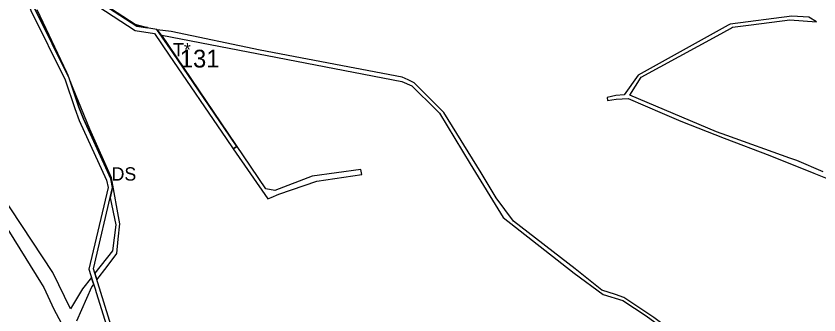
# Model space of a CAD drawing. Extents: x -477304 to -465641, y -1159113 to -1149285.
# Drawn here: x -471593 to -471049, y -1153917 to -1153715 of the extents above; entities that cross this region are included whole.
import ezdxf

# ---------------------------------------------------------------- set-up
doc = ezdxf.new("R2010")
doc.units = 0
for name, color, linetype in [('35', 7, 'Continuous'), ('4', 7, 'Continuous'), ('60', 7, 'Continuous')]:
    doc.layers.add(name, color=color, linetype=linetype)

msp = doc.modelspace()

# ---------------------------------------------------------------- linework, layer by layer
at = {"layer": '35'}
for p, q in [((-471511.99, -1153720.59), (-471547.83, -1153697.31)), ((-471558.34, -1153753.04), (-471578.48, -1153710.75)), ((-471056.06, -1153715.67), (-471067.77, -1153714.93)), ((-471505.35, -1153722.41), (-471511.99, -1153720.59)), ((-471050.9, -1153718.74), (-471056.06, -1153715.67)), ((-471503.69, -1153722.65), (-471505.35, -1153722.41)), ((-471503.72, -1153722.88), (-471503.69, -1153722.65)), ((-471487.66, -1153725.26), (-471497.14, -1153724.18)), ((-471497.14, -1153724.18), (-471494.79, -1153727.62)), ((-471427.54, -1153738.04), (-471487.66, -1153725.26)), ((-471110.78, -1153721.11), (-471171.66, -1153754.73)), ((-471109.26, -1153723.32), (-471107.74, -1153722.49)), ((-471494.79, -1153727.62), (-471486.59, -1153739.57)), ((-471423.56, -1153831.76), (-471493.91, -1153727.81)), ((-471493.91, -1153727.81), (-471331.57, -1153759.12)), ((-471331.45, -1153756.14), (-471427.54, -1153738.04)), ((-471557.48, -1153755.17), (-471558.34, -1153753.04)), ((-471327.27, -1153757.92), (-471331.45, -1153756.14)), ((-471323.33, -1153760.02), (-471327.27, -1153757.92)), ((-471171.66, -1153754.73), (-471181.18, -1153768.11)), ((-471331.57, -1153759.12), (-471324.8, -1153761.99)), ((-471303.23, -1153780.15), (-471323.33, -1153760.02)), ((-471186.76, -1153768.48), (-471192.53, -1153769.89)), ((-471181.18, -1153768.11), (-471186.76, -1153768.48)), ((-471118.62, -1153793.09), (-471177.24, -1153768.27)), ((-471178.5, -1153770.54), (-471155.36, -1153780.46)), ((-471277.98, -1153820.94), (-471303.23, -1153780.15)), ((-471155.36, -1153780.46), (-471142.67, -1153785.95)), ((-471142.67, -1153785.95), (-471113.56, -1153797.45)), ((-471528.07, -1153824.3), (-471542.74, -1153791.42)), ((-471111.67, -1153795.74), (-471118.62, -1153793.09)), ((-471113.56, -1153797.45), (-471082.5, -1153809.2)), ((-471443.2, -1153802.96), (-471445.68, -1153804.65)), ((-471445.68, -1153804.65), (-471422.38, -1153838.51)), ((-471082.5, -1153809.2), (-471052.73, -1153821.07)), ((-471389.13, -1153826.52), (-471358.6, -1153821.9)), ((-471358.6, -1153821.9), (-471359.29, -1153818.69)), ((-471267.83, -1153837.75), (-471277.98, -1153820.94)), ((-471052.73, -1153821.07), (-471040.41, -1153826.13)), ((-471522.34, -1153855.46), (-471528.07, -1153824.3)), ((-471414.73, -1153835.28), (-471389.13, -1153826.52)), ((-471417.57, -1153832.86), (-471423.56, -1153831.76)), ((-471528.98, -1153837.7), (-471525.17, -1153856.04)), ((-471422.38, -1153838.51), (-471420.02, -1153837.52)), ((-471420.02, -1153837.52), (-471414.73, -1153835.28)), ((-471607.91, -1153843.77), (-471578.97, -1153890.05)), ((-471523.48, -1153865.84), (-471522.34, -1153855.46)), ((-471262.96, -1153851.16), (-471214.94, -1153888.69)), ((-471524.54, -1153875.4), (-471523.48, -1153865.84)), ((-471531.08, -1153884.16), (-471524.54, -1153875.4)), ((-471539.34, -1153888.75), (-471537.93, -1153893.31)), ((-471537.93, -1153893.31), (-471531.08, -1153884.16)), ((-471541.61, -1153891.58), (-471547.76, -1153899.3)), ((-471547.76, -1153899.3), (-471555.79, -1153912.87)), ((-471551.6, -1153921.06), (-471541.4, -1153897.96)), ((-471541.4, -1153897.96), (-471540.14, -1153896.28)), ((-471181.32, -1153905.11), (-471187.09, -1153903.15))]:
    msp.add_line(p, q, dxfattribs=at)
for points in [[(-471589.96, -1153589.13), (-471588.75, -1153623.57), (-471591.27, -1153660.08), (-471588.26, -1153681.79), (-471579.89, -1153709.91), (-471557.48, -1153755.17)], [(-471547.69, -1153697.57), (-471545.36, -1153699.1), (-471510.88, -1153721.69), (-471503.72, -1153722.88)], [(-471067.77, -1153714.93), (-471109.49, -1153720.4), (-471110.78, -1153721.11)], [(-471107.74, -1153722.49), (-471095.24, -1153720.84), (-471069.07, -1153717.39), (-471050.9, -1153718.74)], [(-471177.24, -1153768.27), (-471169.67, -1153756.2), (-471118.28, -1153728.23), (-471109.26, -1153723.32)], [(-471486.59, -1153739.57), (-471447.93, -1153796.05), (-471443.2, -1153802.96)], [(-471555.79, -1153912.87), (-471567.88, -1153888.17), (-471645.83, -1153770.38), (-471661.65, -1153749.74)], [(-471542.74, -1153791.42), (-471550.39, -1153772.6), (-471555.95, -1153758.91)], [(-471555.95, -1153758.91), (-471550.09, -1153776.39), (-471547.09, -1153784.31), (-471528.58, -1153824.83), (-471527.35, -1153830.76), (-471528.98, -1153837.7)], [(-471324.8, -1153761.99), (-471308.3, -1153778.31), (-471306.03, -1153780.56), (-471285.31, -1153814.79), (-471262.96, -1153851.16)], [(-471192.53, -1153769.89), (-471192.41, -1153772.04), (-471186.56, -1153771), (-471178.5, -1153770.54)], [(-471046.44, -1153820.22), (-471064.18, -1153812.48), (-471069.04, -1153811), (-471111.67, -1153795.74)], [(-471359.29, -1153818.69), (-471392.29, -1153823.16), (-471417.57, -1153832.86)], [(-471214.4, -1153885.8), (-471255.94, -1153853.48), (-471267.83, -1153837.75)], [(-471525.17, -1153856.04), (-471527.32, -1153873.67), (-471539.34, -1153888.75)], [(-471214.94, -1153888.69), (-471195.41, -1153903.08), (-471182.05, -1153907.11), (-471166.28, -1153917.58), (-471150.5, -1153929.17), (-471141.97, -1153939.05), (-471126.14, -1153960.9)], [(-471187.09, -1153903.15), (-471196.18, -1153900.33), (-471214.4, -1153885.8)], [(-471578.97, -1153890.05), (-471576.21, -1153894.73), (-471573.98, -1153898.52), (-471567.09, -1153913.07), (-471558.79, -1153928.7)], [(-471540.14, -1153896.28), (-471540.91, -1153893.83), (-471541.61, -1153891.58)], [(-471146.12, -1153930.04), (-471152.19, -1153925.25), (-471161, -1153918.62), (-471181.32, -1153905.11)]]:
    msp.add_lwpolyline(points, dxfattribs=at)
at = {"layer": '4'}
msp.add_line((-471445.68, -1153804.65), (-471443.2, -1153802.96), dxfattribs=at)
for points in [[(-471518.29, -1153956.42), (-471540.25, -1153885.85), (-471527.35, -1153830.76), (-471528.58, -1153824.83), (-471547.09, -1153784.31), (-471550.09, -1153776.39), (-471556.65, -1153756.83), (-471579.89, -1153709.91), (-471588.26, -1153681.79), (-471591.27, -1153660.08), (-471588.75, -1153623.57), (-471590.11, -1153585.11), (-471593.12, -1153557.74), (-471592.67, -1153510.14), (-471590.89, -1153480.85), (-471590.89, -1153480.76), (-471571.76, -1153414.78), (-471284.73, -1153493.73), (-471221.49, -1153401.29), (-471197.08, -1153396.57), (-471170.8, -1153425.91), (-471167.61, -1153429.48)], [(-471593.1, -1153585.33), (-471591.75, -1153623.52), (-471594.28, -1153660.18), (-471591.2, -1153682.43), (-471582.69, -1153711.01), (-471559.43, -1153757.98), (-471552.92, -1153777.4), (-471549.86, -1153785.47), (-471531.45, -1153825.77), (-471530.42, -1153830.72), (-471543.35, -1153885.97), (-471540.91, -1153893.83), (-471539.22, -1153899.26), (-471538.44, -1153901.74), (-471522.52, -1153952.94)], [(-471443.2, -1153802.96), (-471447.93, -1153796.05), (-471486.59, -1153739.57), (-471497.31, -1153723.94), (-471510.88, -1153721.69), (-471545.36, -1153699.1), (-471547.69, -1153697.57), (-471550.03, -1153693.18), (-471562.33, -1153670.06), (-471564.82, -1153640.44), (-471567.91, -1153627.54), (-471568.41, -1153603.49), (-471569.49, -1153591.61), (-471570.07, -1153587.3), (-471590.07, -1153586.12)], [(-471589.96, -1153589.13), (-471572.71, -1153590.15), (-471572.47, -1153591.95), (-471571.41, -1153603.66), (-471570.9, -1153627.92), (-471567.79, -1153640.92), (-471565.27, -1153670.93), (-471552.68, -1153694.59), (-471549.98, -1153699.66), (-471547.01, -1153701.61), (-471511.99, -1153724.55), (-471499.06, -1153726.69), (-471489.07, -1153741.27), (-471450.41, -1153797.74), (-471445.68, -1153804.65)]]:
    msp.add_lwpolyline(points, dxfattribs=at)

# ---------------------------------------------------------------- texts
at = {"layer": '35'}
msp.add_text('DS', height=9, dxfattribs=at).set_placement((-471528.03, -1153826.11))
at = {"layer": '4'}
msp.add_text('T*', height=9, dxfattribs=at).set_placement((-471486.42, -1153742.12))
at = {"layer": '60'}
msp.add_text('131', height=12, dxfattribs=at).set_placement((-471481.81, -1153749.65))

doc.saveas('drawing.dxf')
